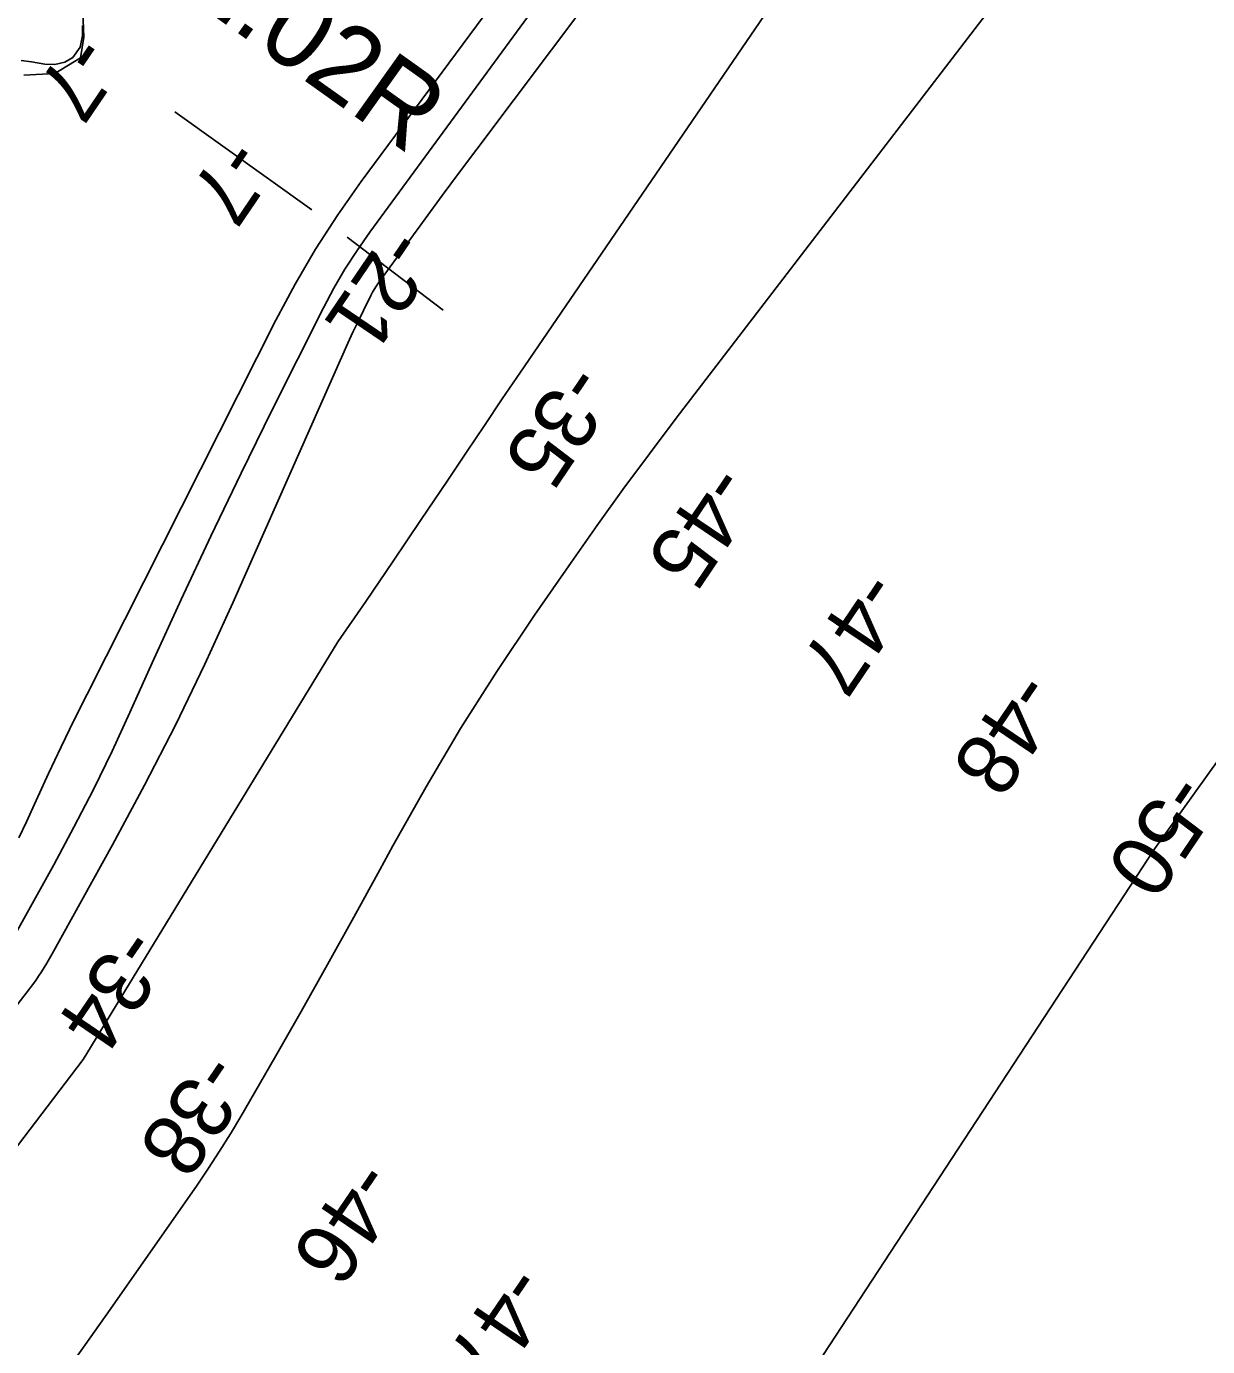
# Model space of a CAD drawing. Extents: x 3905714 to 3926767, y 183354 to 205755.
# Drawn here: x 3912875 to 3913514, y 188179 to 188893 of the extents above; entities that cross this region are included whole.
import ezdxf

# ---------------------------------------------------------------- set-up
doc = ezdxf.new("R2010")
doc.units = 0
for name, color, linetype in [('V-LEVE-TOET', 7, 'Continuous'), ('V-RIVR-EDGE', 7, 'Continuous'), ('V-RIVR-RANG', 7, 'Continuous'), ('V-STRM-FMON', 7, 'Continuous'), ('V-TOPO-DPTH', 7, 'Continuous'), ('V-TOPO-MAJR', 7, 'Continuous'), ('V-TOPO-MINR', 7, 'Continuous'), ('V-TOPO-SHOR', 7, 'Continuous'), ('V-WETL-SWMP', 7, 'Continuous')]:
    doc.layers.add(name, color=color, linetype=linetype)

msp = doc.modelspace()

# ---------------------------------------------------------------- linework, layer by layer
at = {"layer": 'V-LEVE-TOET'}
for p, q in [((3912955.15, 188846.31), (3913029.34, 188793.41)), ((3913048.38, 188778.59), (3913100.34, 188739.12))]:
    msp.add_line(p, q, dxfattribs=at)
at = {"layer": 'V-RIVR-EDGE'}
msp.add_lwpolyline([(3912905.05, 188909.95), (3912905.98, 188886.72), (3912904.12, 188875.57), (3912890.18, 188867.21), (3912873.46, 188866.28)], dxfattribs=at)
at = {"layer": 'V-TOPO-DPTH'}
for points in [[(3912662.03, 188094.34), (3912876.51, 188372), (3912878.2, 188374.25), (3912879.85, 188376.53), (3912881.43, 188378.86), (3912882.97, 188381.21), (3912884.45, 188383.6), (3912885.91, 188386.01), (3912887.32, 188388.45), (3912888.71, 188390.89), (3912921.47, 188449.95), (3912938.78, 188482.16), (3912955.49, 188514.66), (3912971.33, 188547.6), (3912986.58, 188580.83), (3913046.06, 188715.22), (3913048.74, 188721.19), (3913051.48, 188727.13), (3913054.3, 188733.04), (3913057.17, 188738.92), (3913061.19, 188747.05), (3913062.13, 188748.82), (3913064.2, 188752.25), (3913065.34, 188753.9), (3913081.37, 188775.94), (3913090.6, 188788.57), (3913099.87, 188801.16), (3913109.19, 188813.71), (3913118.56, 188826.23), (3913500.65, 189334.62)], [(3913500.65, 189334.62), (3913118.56, 188826.23), (3913109.19, 188813.71), (3913099.87, 188801.16), (3913090.6, 188788.57), (3913081.37, 188775.94), (3913065.34, 188753.9), (3913064.2, 188752.25), (3913062.13, 188748.82), (3913061.19, 188747.05), (3913057.17, 188738.92), (3913054.3, 188733.04), (3913051.48, 188727.13), (3913048.74, 188721.19), (3913046.06, 188715.22), (3912986.58, 188580.83), (3912971.33, 188547.6), (3912955.49, 188514.66), (3912938.78, 188482.16), (3912921.47, 188449.95), (3912888.71, 188390.89), (3912887.32, 188388.45), (3912885.91, 188386.01), (3912884.45, 188383.6), (3912882.97, 188381.21), (3912881.43, 188378.86), (3912879.85, 188376.53), (3912878.2, 188374.25), (3912876.51, 188372), (3912662.03, 188094.34)], [(3913334.48, 189184.56), (3913055.99, 188808.7), (3913043.31, 188790.63), (3913031.26, 188772.17), (3913020.17, 188753.12), (3913009.72, 188733.68), (3912907.64, 188531.48), (3912900.55, 188517.21), (3912893.58, 188502.88), (3912886.79, 188488.46), (3912880.12, 188473.99), (3912874.86, 188462.38), (3912870.81, 188453.72)], [(3912580.96, 187907.46), (3912905.58, 188333.89), (3913043.41, 188559.73), (3913058.4, 188581.52), (3913073.32, 188603.36), (3913088.13, 188625.27), (3913102.88, 188647.22), (3913112.95, 188662.29), (3913122.63, 188676.73), (3913132.34, 188691.15), (3913142.1, 188705.54), (3913151.89, 188719.91), (3913452.61, 189159.78)], [(3912580.96, 187907.46), (3912905.58, 188333.89), (3913043.41, 188559.73), (3913058.4, 188581.52), (3913073.32, 188603.36), (3913088.13, 188625.27), (3913102.88, 188647.22), (3913112.95, 188662.29), (3913122.63, 188676.73), (3913132.34, 188691.15), (3913142.1, 188705.54), (3913151.89, 188719.91), (3913452.61, 189159.78)], [(3913429.9, 188945.87), (3913226.49, 188680.76), (3913211.92, 188661.49), (3913197.55, 188642.08), (3913183.46, 188622.47), (3913169.57, 188602.72), (3913149.76, 188574.13), (3913129.4, 188543.7), (3913109.73, 188512.85), (3913091.07, 188481.36), (3913073.1, 188449.46), (3913065.98, 188436.34), (3913051.98, 188410.75), (3913037.83, 188385.23), (3913023.48, 188359.82), (3913008.99, 188334.5), (3912990.82, 188303.04), (3912985.19, 188293.58), (3912979.39, 188284.22), (3912973.36, 188275.01), (3912967.17, 188265.91), (3912920.08, 188198.61), (3912890.08, 188156.04)], [(3912890.08, 188156.04), (3912920.08, 188198.61), (3912967.17, 188265.91), (3912973.36, 188275.01), (3912979.39, 188284.22), (3912985.19, 188293.58), (3912990.82, 188303.04), (3913008.99, 188334.5), (3913023.48, 188359.82), (3913037.83, 188385.23), (3913051.98, 188410.75), (3913065.98, 188436.34), (3913073.1, 188449.46), (3913091.07, 188481.36), (3913109.73, 188512.85), (3913129.4, 188543.7), (3913149.76, 188574.13), (3913169.57, 188602.72), (3913183.46, 188622.47), (3913197.55, 188642.08), (3913211.92, 188661.49), (3913226.49, 188680.76), (3913429.9, 188945.87)]]:
    msp.add_lwpolyline(points, dxfattribs=at)
at = {"layer": 'V-TOPO-MAJR'}
msp.add_lwpolyline([(3913922.13, 189057), (3913485.45, 188447.98), (3913285.84, 188143.35), (3913270.71, 188120.81), (3913255.26, 188098.51), (3913239.32, 188076.55), (3913223.06, 188054.82), (3913143, 187950.28), (3913085.79, 187877), (3913027.68, 187804.45), (3912968.24, 187733), (3912907.9, 187662.28), (3912748.97, 187479.46), (3912745.7, 187475.79), (3912742.36, 187472.18), (3912738.94, 187468.65), (3912735.46, 187465.18), (3912719.14, 187449.32), (3912707.51, 187437.9), (3912695.95, 187426.41), (3912684.51, 187414.81), (3912673.14, 187403.14), (3912560.94, 187286.87), (3912536.44, 187260.71)], dxfattribs=at)
at = {"layer": 'V-TOPO-MINR'}
for points in [[(3913500.65, 189334.62), (3913118.56, 188826.23), (3913109.19, 188813.71), (3913099.87, 188801.16), (3913090.6, 188788.57), (3913081.37, 188775.94), (3913065.34, 188753.9), (3913064.2, 188752.25), (3913062.13, 188748.82), (3913061.19, 188747.05), (3913057.17, 188738.92), (3913054.3, 188733.04), (3913051.48, 188727.13), (3913048.74, 188721.19), (3913046.06, 188715.22), (3912986.58, 188580.83), (3912971.33, 188547.6), (3912955.49, 188514.66), (3912938.78, 188482.16), (3912921.47, 188449.95), (3912888.71, 188390.89), (3912887.32, 188388.45), (3912885.91, 188386.01), (3912884.45, 188383.6), (3912882.97, 188381.21), (3912881.43, 188378.86), (3912879.85, 188376.53), (3912878.2, 188374.25), (3912876.51, 188372), (3912662.03, 188094.34)], [(3913334.48, 189184.56), (3913055.99, 188808.7), (3913043.31, 188790.63), (3913031.26, 188772.17), (3913020.17, 188753.12), (3913009.72, 188733.68), (3912907.64, 188531.48), (3912900.55, 188517.21), (3912893.58, 188502.88), (3912886.79, 188488.46), (3912880.12, 188473.99), (3912874.86, 188462.38), (3912870.81, 188453.72)], [(3913452.61, 189159.78), (3913151.89, 188719.91), (3913142.1, 188705.54), (3913132.34, 188691.15), (3913122.63, 188676.73), (3913112.95, 188662.29), (3913102.88, 188647.22), (3913088.13, 188625.27), (3913073.32, 188603.36), (3913058.4, 188581.52), (3913043.41, 188559.73), (3912905.58, 188333.89), (3912580.96, 187907.46)], [(3913429.9, 188945.87), (3913226.49, 188680.76), (3913211.92, 188661.49), (3913197.55, 188642.08), (3913183.46, 188622.47), (3913169.57, 188602.72), (3913149.76, 188574.13), (3913129.4, 188543.7), (3913109.73, 188512.85), (3913091.07, 188481.36), (3913073.1, 188449.46), (3913065.98, 188436.34), (3913051.98, 188410.75), (3913037.83, 188385.23), (3913023.48, 188359.82), (3913008.99, 188334.5), (3912990.82, 188303.04), (3912985.19, 188293.58), (3912979.39, 188284.22), (3912973.36, 188275.01), (3912967.17, 188265.91), (3912920.08, 188198.61), (3912890.08, 188156.04)], [(3913149.89, 188902.92), (3913060.6, 188781.35), (3913053.72, 188771.47), (3913047.19, 188761.38), (3913041.17, 188750.96), (3913035.51, 188740.34), (3913007.67, 188684.78), (3912990.97, 188650.91), (3912974.55, 188616.91), (3912958.58, 188582.7), (3912942.9, 188548.35), (3912930.86, 188521.54), (3912921.15, 188500.62), (3912911.09, 188479.88), (3912900.51, 188459.4), (3912889.58, 188439.09), (3912868.92, 188401.84)]]:
    msp.add_lwpolyline(points, dxfattribs=at)
at = {"layer": 'V-TOPO-SHOR'}
msp.add_lwpolyline([(3912871.97, 188874.11), (3912877.66, 188873.42), (3912884.88, 188872.18), (3912890.29, 188872.05), (3912895.56, 188873.17), (3912900, 188875.82), (3912903.88, 188881.37), (3912905.12, 188887.62), (3912905.25, 188893.03)], dxfattribs=at)
at = {"layer": 'V-WETL-SWMP'}
for p, q in [((3912905.12, 188887.62), (3912905.25, 188893.03)), ((3912903.88, 188881.37), (3912905.12, 188887.62)), ((3912895.56, 188873.17), (3912900, 188875.81)), ((3912900, 188875.81), (3912903.88, 188881.37)), ((3912871.97, 188874.11), (3912877.66, 188873.42)), ((3912877.66, 188873.42), (3912884.88, 188872.18)), ((3912884.88, 188872.18), (3912890.29, 188872.05)), ((3912890.29, 188872.05), (3912895.56, 188873.17))]:
    msp.add_line(p, q, dxfattribs=at)

# ---------------------------------------------------------------- texts
at = {"layer": 'V-RIVR-RANG'}
for s, rotation, p in [('-7', 235.81833, (3912900.58, 188890.16)), ('-7', 235.81833, (3912983.45, 188834.19)), ('-21', 235.81833, (3913071.43, 188785.74)), ('-35', 235.96297, (3913168.06, 188712.44)), ('-45', 235.96297, (3913245.62, 188657.91)), ('-47', 235.96297, (3913327.42, 188600.54)), ('-48', 235.96297, (3913410.82, 188545.88)), ('-50', 235.96297, (3913494.31, 188491.01)), ('-34', 235.65833, (3912927.05, 188407.54)), ('-38', 235.80322, (3912970.87, 188339.83)), ('-46', 235.80322, (3913053.79, 188281.45)), ('-47', 235.80322, (3913135.98, 188224.84))]:
    msp.add_text(s, height=33.5, rotation=rotation, dxfattribs=at).set_placement(p)
at = {"layer": 'V-STRM-FMON'}
msp.add_text('12.02R', height=42, rotation=324.53, dxfattribs=at).set_placement((3912934.3, 188928.09))

doc.saveas('drawing.dxf')
